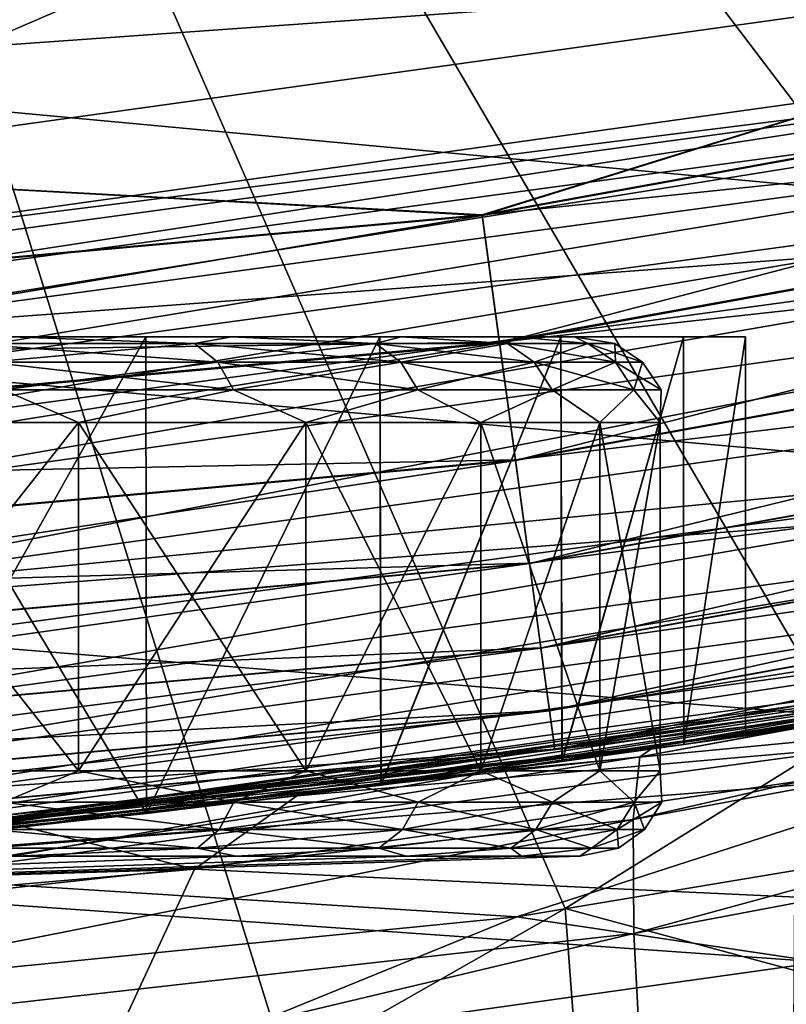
# Model space of a CAD drawing. Header units: metres. Extents: x -22 to 22, y 0 to 204.
# Tile 275 of 497: x 2.394 to 3.288, y 159.081 to 160.23. Entities that reach past the tile are written whole.
import ezdxf

# ---------------------------------------------------------------- set-up
doc = ezdxf.new("R2010")
doc.units = ezdxf.units.M
doc.layers.add('solid_002_SW0002', color=7, linetype='CONTINUOUS')
doc.layers.add('solid_002_SW0002_01', color=7, linetype='CONTINUOUS')

msp = doc.modelspace()

# ---------------------------------------------------------------- linework, layer by layer
at = {"layer": 'solid_002_SW0002'}
for points in [[(2.719617, 81.176041, 275.085602), (1.887785, 182.670227, 261.700287), (0, 182.667419, 261.678955)], [(0, 81.175316, 275.040649), (2.719617, 81.176041, 275.085602), (0, 182.667419, 261.678955)], [(3.987926, 160.329697), (2.003748, 160.053009), (-3.987926, 160.329697)]]:
    msp.add_3dface(points, dxfattribs=at)
at = {"layer": 'solid_002_SW0002_01'}
for points in [[(2.719617, 81.176041, 275.085602), (3.472393, 182.67691, 261.751129), (1.887785, 182.670227, 261.700287)], [(2.719617, 81.176041, 275.085602), (5.436296, 81.178215, 275.220306), (3.472393, 182.67691, 261.751129)], [(3.688267, 159.619247, 198.076065), (3.389744, 162.456879, 196.748383), (1.701262, 162.23436, 196.748383)], [(3.358185, 159.39679, 198.154327), (3.688267, 159.619247, 198.076065), (1.701262, 162.23436, 196.748383)], [(3.030298, 159.193146, 198.226715), (3.358185, 159.39679, 198.154327), (1.701262, 162.23436, 196.748383)], [(2.705376, 159.007919, 198.293289), (3.030298, 159.193146, 198.226715), (1.701262, 162.23436, 196.748383)], [(2.38495, 158.840546, 198.354233), (2.705376, 159.007919, 198.293289), (1.701262, 162.23436, 196.748383)], [(2.01145, 159.952988, 242.790192), (2.875123, 161.283386, 248.79425), (2.897592, 161.308517, 248.900986)], [(4.00574, 160.231186, 242.790192), (2.01145, 159.952988, 242.790192), (2.897592, 161.308517, 248.900986)], [(2.01145, 159.952988, 242.790192), (2.829673, 161.256424, 248.694305), (2.875123, 161.283386, 248.79425)], [(2.01145, 159.952988, 242.790192), (2.763171, 161.229568, 248.606339), (2.829673, 161.256424, 248.694305)], [(2.01145, 159.952988, 242.790192), (2.678646, 161.203384, 248.534836), (2.763171, 161.229568, 248.606339)], [(2.01145, 159.952988, 242.790192), (2.63992, 161.191254, 248.500854), (2.678646, 161.203384, 248.534836)], [(2.01145, 159.952988, 242.790192), (2.611183, 161.179077, 248.458145), (2.63992, 161.191254, 248.500854)], [(2.01145, 159.952988, 242.790192), (2.594307, 161.16684, 248.409561), (2.611183, 161.179077, 248.458145)], [(2.01145, 159.952988, 242.790192), (2.488571, 161.077118, 248.03923), (2.594307, 161.16684, 248.409561)], [(2.01145, 159.952988, 242.790192), (2.327557, 160.986298, 247.683121), (2.488571, 161.077118, 248.03923)], [(3.885818, 160.865707, 241.25), (1.956497, 160.596542, 241.25), (2.003747, 160.053009, 241.25)], [(3.885818, 160.865707, 241.25), (2.003747, 160.053009, 241.25), (3.987925, 160.329697, 241.25)], [(1.903215, 160.166931, 224.163651), (1.883887, 160.480911, 224.111603), (3.791475, 160.301712, 223.884506)], [(2.933688, 160.00264, 241.234818), (4.863228, 160.352814, 241.234818), (3.987925, 160.329697, 241.25)], [(4.896667, 160.206299, 241.189407), (4.863228, 160.352814, 241.234818), (2.933688, 160.00264, 241.234818)], [(4.863434, 160.351898, 0.015372), (2.933812, 160.001724, 0.015372), (3.987926, 160.329697)], [(2.953976, 159.852875, 0.060957), (2.933812, 160.001724, 0.015372), (4.863434, 160.351898, 0.015372)], [(4.896861, 160.205444, 0.060957), (2.953976, 159.852875, 0.060957), (4.863434, 160.351898, 0.015372)], [(2.933688, 160.00264, 241.234818), (3.987925, 160.329697, 241.25), (2.003747, 160.053009, 241.25)], [(2.933812, 160.001724, 0.015372), (2.003748, 160.053009), (3.987926, 160.329697)], [(1.903215, 160.166931, 224.163651), (3.791475, 160.301712, 223.884506), (3.813355, 159.98912, 223.890594)], [(3.8963, 160.189621, 242.725449), (2.01145, 159.952988, 242.790192), (4.00574, 160.231186, 242.790192)], [(2.95386, 159.853729, 241.189407), (4.896667, 160.206299, 241.189407), (2.933688, 160.00264, 241.234818)], [(4.927489, 160.071259, 241.115524), (4.896667, 160.206299, 241.189407), (2.95386, 159.853729, 241.189407)], [(2.972558, 159.715698, 0.134999), (2.953976, 159.852875, 0.060957), (4.896861, 160.205444, 0.060957)], [(4.927663, 160.070496, 0.134999), (2.972558, 159.715698, 0.134999), (4.896861, 160.205444, 0.060957)], [(3.8963, 160.189621, 242.725449), (1.956024, 159.926788, 242.725449), (2.01145, 159.952988, 242.790192)], [(1.959191, 159.891617, 242.66684), (1.956024, 159.926788, 242.725449), (3.8963, 160.189621, 242.725449)], [(3.902607, 160.154861, 242.66684), (1.959191, 159.891617, 242.66684), (3.8963, 160.189621, 242.725449)], [(1.916523, 159.848358, 224.165436), (1.903215, 160.166931, 224.163651), (3.813355, 159.98912, 223.890594)], [(1.963465, 159.844116, 242.617767), (1.959191, 159.891617, 242.66684), (3.902607, 160.154861, 242.66684)], [(3.911121, 160.107941, 242.617767), (1.963465, 159.844116, 242.617767), (3.902607, 160.154861, 242.66684)], [(1.968624, 159.786789, 242.58078), (1.963465, 159.844116, 242.617767), (3.911121, 160.107941, 242.617767)], [(3.921399, 160.051315, 242.58078), (1.968624, 159.786789, 242.58078), (3.911121, 160.107941, 242.617767)], [(2.972453, 159.716476, 241.115524), (4.927489, 160.071259, 241.115524), (2.95386, 159.853729, 241.189407)], [(4.954507, 159.952881, 241.016022), (4.927489, 160.071259, 241.115524), (2.972453, 159.716476, 241.115524)], [(2.98884, 159.59549, 0.234648), (2.972558, 159.715698, 0.134999), (4.927663, 160.070496, 0.134999)], [(4.954655, 159.95224, 0.234648), (2.98884, 159.59549, 0.234648), (4.927663, 160.070496, 0.134999)], [(0.980528, 159.826859, 241.234818), (2.933688, 160.00264, 241.234818), (2.003747, 160.053009, 241.25)], [(2.933812, 160.001724, 0.015372), (0.980569, 159.825928, 0.015372), (2.003748, 160.053009)], [(3.921399, 160.051315, 242.58078), (1.974401, 159.72261, 242.557785), (1.968624, 159.786789, 242.58078)], [(3.921399, 160.051315, 242.58078), (3.932906, 159.9879, 242.557785), (1.974401, 159.72261, 242.557785)], [(2.95386, 159.853729, 241.189407), (2.933688, 160.00264, 241.234818), (0.980528, 159.826859, 241.234818)], [(0.987309, 159.675873, 0.060957), (0.980569, 159.825928, 0.015372), (2.933812, 160.001724, 0.015372)], [(2.953976, 159.852875, 0.060957), (0.987309, 159.675873, 0.060957), (2.933812, 160.001724, 0.015372)], [(1.916523, 159.848358, 224.165436), (3.813355, 159.98912, 223.890594), (3.826957, 159.678864, 223.848312)], [(1.974401, 159.72261, 242.557785), (3.932906, 159.9879, 242.557785), (2.033714, 159.659622, 242.550003)], [(3.932906, 159.9879, 242.557785), (4.044877, 159.939728, 242.550003), (2.033714, 159.659622, 242.550003)], [(2.988751, 159.596161, 241.016022), (4.954507, 159.952881, 241.016022), (2.972453, 159.716476, 241.115524)], [(4.976681, 159.855743, 240.894714), (4.954507, 159.952881, 241.016022), (2.988751, 159.596161, 241.016022)], [(3.002198, 159.496887, 0.356066), (2.98884, 159.59549, 0.234648), (4.954655, 159.95224, 0.234648)], [(4.976798, 159.855225, 0.356066), (3.002198, 159.496887, 0.356066), (4.954655, 159.95224, 0.234648)], [(2.033714, 159.659622, 242.550003), (4.044877, 159.939728, 242.550003), (2.043497, 159.554062, 242.550003)], [(4.044877, 159.939728, 242.550003), (4.064322, 159.83551, 242.550003), (2.043497, 159.554062, 242.550003)], [(0.987269, 159.676743, 241.189407), (2.95386, 159.853729, 241.189407), (0.980528, 159.826859, 241.234818)], [(2.972453, 159.716476, 241.115524), (2.95386, 159.853729, 241.189407), (0.987269, 159.676743, 241.189407)], [(0.993519, 159.537582, 0.134999), (0.987309, 159.675873, 0.060957), (2.953976, 159.852875, 0.060957)], [(2.972558, 159.715698, 0.134999), (0.993519, 159.537582, 0.134999), (2.953976, 159.852875, 0.060957)], [(2.541369, 159.860001, 250.97554), (2.542126, 159.304077, 250.974533), (2.20967, 159.268768, 251.333176)], [(2.541369, 159.860001, 250.97554), (2.20967, 159.268768, 251.333176), (2.21032, 159.860001, 251.332596)], [(2.21032, 159.860001, 246.567398), (2.209794, 159.268784, 246.566925), (2.542252, 159.304077, 246.925629)], [(2.21032, 159.860001, 246.567398), (2.542252, 159.304077, 246.925629), (2.541369, 159.860001, 246.924454)], [(2.384135, 159.860001, 250.8517), (2.541369, 159.860001, 250.97554), (2.21032, 159.860001, 251.332596)], [(2.384135, 159.860001, 247.048309), (2.21032, 159.860001, 246.567398), (2.541369, 159.860001, 246.924454)], [(2.598017, 159.852386, 247.28035), (2.333957, 159.852386, 246.927612), (2.384135, 159.860001, 247.048309)], [(2.333957, 159.852386, 250.972382), (2.598017, 159.852386, 250.619644), (2.384135, 159.860001, 250.8517)], [(2.358497, 159.830688, 246.906357), (2.333957, 159.852386, 246.927612), (2.598017, 159.852386, 247.28035)], [(2.625332, 159.830688, 250.637192), (2.598017, 159.852386, 250.619644), (2.333957, 159.852386, 250.972382)], [(2.358497, 159.830688, 250.993652), (2.625332, 159.830688, 250.637192), (2.333957, 159.852386, 250.972382)], [(2.625332, 159.830688, 247.262802), (2.358497, 159.830688, 246.906357), (2.598017, 159.852386, 247.28035)], [(2.384135, 159.860001, 250.8517), (2.641377, 159.860001, 250.475006), (2.541369, 159.860001, 250.97554)], [(2.641377, 159.860001, 247.425003), (2.384135, 159.860001, 247.048309), (2.541369, 159.860001, 246.924454)], [(2.598017, 159.852386, 247.28035), (2.384135, 159.860001, 247.048309), (2.641377, 159.860001, 247.425003)], [(2.598017, 159.852386, 250.619644), (2.641377, 159.860001, 250.475006), (2.384135, 159.860001, 250.8517)], [(2.541369, 159.860001, 246.924454), (2.542252, 159.304077, 246.925629), (2.814212, 159.860001, 247.324768)], [(2.814212, 159.860001, 250.575241), (2.542126, 159.304077, 250.974533), (2.541369, 159.860001, 250.97554)], [(2.641377, 159.860001, 250.475006), (2.814212, 159.860001, 250.575241), (2.541369, 159.860001, 250.97554)], [(2.641377, 159.860001, 247.425003), (2.541369, 159.860001, 246.924454), (2.814212, 159.860001, 247.324768)], [(2.814212, 159.860001, 250.575241), (2.815536, 159.336853, 250.572922), (2.542126, 159.304077, 250.974533)], [(2.814212, 159.860001, 247.324768), (2.542252, 159.304077, 246.925629), (2.815662, 159.336868, 247.327301)], [(2.809188, 159.852386, 247.667084), (2.598017, 159.852386, 247.28035), (2.641377, 159.860001, 247.425003)], [(2.598017, 159.852386, 250.619644), (2.809188, 159.852386, 250.23291), (2.641377, 159.860001, 250.475006)], [(2.625332, 159.830688, 247.262802), (2.598017, 159.852386, 247.28035), (2.809188, 159.852386, 247.667084)], [(2.838723, 159.830688, 250.246399), (2.809188, 159.852386, 250.23291), (2.598017, 159.852386, 250.619644)], [(2.625332, 159.830688, 250.637192), (2.838723, 159.830688, 250.246399), (2.598017, 159.852386, 250.619644)], [(2.838723, 159.830688, 247.653595), (2.625332, 159.830688, 247.262802), (2.809188, 159.852386, 247.667084)], [(2.641377, 159.860001, 250.475006), (2.838984, 159.860001, 250.063873), (2.814212, 159.860001, 250.575241)], [(2.838984, 159.860001, 247.836121), (2.641377, 159.860001, 247.425003), (2.814212, 159.860001, 247.324768)], [(2.809188, 159.852386, 247.667084), (2.641377, 159.860001, 247.425003), (2.838984, 159.860001, 247.836121)], [(2.809188, 159.852386, 250.23291), (2.838984, 159.860001, 250.063873), (2.641377, 159.860001, 250.475006)], [(2.963172, 159.852386, 248.079941), (2.809188, 159.852386, 247.667084), (2.838984, 159.860001, 247.836121)], [(2.809188, 159.852386, 250.23291), (2.963172, 159.852386, 249.820068), (2.838984, 159.860001, 250.063873)], [(2.838723, 159.830688, 247.653595), (2.809188, 159.852386, 247.667084), (2.963172, 159.852386, 248.079941)], [(2.994327, 159.830688, 249.829208), (2.963172, 159.852386, 249.820068), (2.809188, 159.852386, 250.23291)], [(2.838723, 159.830688, 250.246399), (2.994327, 159.830688, 249.829208), (2.809188, 159.852386, 250.23291)], [(2.814212, 159.860001, 247.324768), (2.815662, 159.336868, 247.327301), (3.025496, 159.860001, 247.763062)], [(3.025496, 159.860001, 250.136932), (2.815536, 159.336853, 250.572922), (2.814212, 159.860001, 250.575241)], [(2.973274, 159.860001, 249.629456), (3.025496, 159.860001, 250.136932), (2.814212, 159.860001, 250.575241)], [(2.838984, 159.860001, 250.063873), (2.973274, 159.860001, 249.629456), (2.814212, 159.860001, 250.575241)], [(2.838984, 159.860001, 247.836121), (2.814212, 159.860001, 247.324768), (3.025496, 159.860001, 247.763062)], [(3.025496, 159.860001, 250.136932), (3.026662, 159.364502, 250.133926), (2.815536, 159.336853, 250.572922)], [(3.025496, 159.860001, 247.763062), (2.815662, 159.336868, 247.327301), (3.026781, 159.364517, 247.766373)], [(2.994327, 159.830688, 248.070786), (2.838723, 159.830688, 247.653595), (2.963172, 159.852386, 248.079941)], [(2.973274, 159.860001, 248.270554), (2.838984, 159.860001, 247.836121), (3.025496, 159.860001, 247.763062)], [(2.963172, 159.852386, 248.079941), (2.838984, 159.860001, 247.836121), (2.973274, 159.860001, 248.270554)], [(2.963172, 159.852386, 249.820068), (2.973274, 159.860001, 249.629456), (2.838984, 159.860001, 250.063873)], [(3.056834, 159.852386, 248.510498), (2.963172, 159.852386, 248.079941), (2.973274, 159.860001, 248.270554)], [(2.963172, 159.852386, 249.820068), (3.056834, 159.852386, 249.389511), (2.973274, 159.860001, 249.629456)], [(2.994327, 159.830688, 248.070786), (2.963172, 159.852386, 248.079941), (3.056834, 159.852386, 248.510498)], [(3.088974, 159.830688, 249.394135), (3.056834, 159.852386, 249.389511), (2.963172, 159.852386, 249.820068)], [(2.994327, 159.830688, 249.829208), (3.088974, 159.830688, 249.394135), (2.963172, 159.852386, 249.820068)], [(2.973274, 159.860001, 249.629456), (3.04131, 159.860001, 249.177109), (3.025496, 159.860001, 250.136932)], [(3.04131, 159.860001, 248.722885), (2.973274, 159.860001, 248.270554), (3.025496, 159.860001, 247.763062)], [(3.056834, 159.852386, 248.510498), (2.973274, 159.860001, 248.270554), (3.04131, 159.860001, 248.722885)], [(3.056834, 159.852386, 249.389511), (3.04131, 159.860001, 249.177109), (2.973274, 159.860001, 249.629456)], [(3.002127, 159.497406, 240.894714), (4.976681, 159.855743, 240.894714), (2.988751, 159.596161, 241.016022)], [(3.088974, 159.830688, 248.505875), (2.994327, 159.830688, 248.070786), (3.056834, 159.852386, 248.510498)], [(4.993157, 159.783554, 240.756287), (4.976681, 159.855743, 240.894714), (3.002127, 159.497406, 240.894714)], [(3.012115, 159.423676, 0.494579), (3.002198, 159.496887, 0.356066), (4.976798, 159.855225, 0.356066)], [(4.993237, 159.783203, 0.494579), (3.012115, 159.423676, 0.494579), (4.976798, 159.855225, 0.356066)], [(3.025496, 159.860001, 247.763062), (3.026781, 159.364517, 247.766373), (3.168353, 159.860001, 248.227203)], [(3.168353, 159.860001, 249.672791), (3.026662, 159.364502, 250.133926), (3.025496, 159.860001, 250.136932)], [(3.168353, 159.860001, 248.227203), (3.168353, 159.860001, 249.672791), (3.025496, 159.860001, 250.136932)], [(3.04131, 159.860001, 249.177109), (3.168353, 159.860001, 248.227203), (3.025496, 159.860001, 250.136932)], [(3.04131, 159.860001, 248.722885), (3.025496, 159.860001, 247.763062), (3.168353, 159.860001, 248.227203)], [(3.168353, 159.860001, 249.672791), (3.168904, 159.384277, 249.670471), (3.026662, 159.364502, 250.133926)], [(3.168353, 159.860001, 248.227203), (3.026781, 159.364517, 247.766373), (3.168993, 159.384277, 248.229935)], [(3.04131, 159.860001, 249.177109), (3.04131, 159.860001, 248.722885), (3.168353, 159.860001, 248.227203)], [(3.088268, 159.852386, 248.949997), (3.04131, 159.860001, 248.722885), (3.04131, 159.860001, 249.177109)], [(3.088268, 159.852386, 248.949997), (3.056834, 159.852386, 248.510498), (3.04131, 159.860001, 248.722885)], [(3.056834, 159.852386, 249.389511), (3.088268, 159.852386, 248.949997), (3.04131, 159.860001, 249.177109)], [(3.088974, 159.830688, 248.505875), (3.056834, 159.852386, 248.510498), (3.088268, 159.852386, 248.949997)], [(3.120739, 159.830688, 248.949997), (3.088268, 159.852386, 248.949997), (3.056834, 159.852386, 249.389511)], [(3.088974, 159.830688, 249.394135), (3.120739, 159.830688, 248.949997), (3.056834, 159.852386, 249.389511)], [(3.120739, 159.830688, 248.949997), (3.088974, 159.830688, 248.505875), (3.088268, 159.852386, 248.949997)], [(3.168353, 159.860001, 248.227203), (3.168993, 159.384277, 248.229935), (3.240762, 159.860001, 248.706436)], [(3.240762, 159.860001, 249.193573), (3.168904, 159.384277, 249.670471), (3.168353, 159.860001, 249.672791)], [(3.240762, 159.860001, 248.706436), (3.240762, 159.860001, 249.193573), (3.168353, 159.860001, 249.672791)], [(3.168353, 159.860001, 248.227203), (3.240762, 159.860001, 248.706436), (3.168353, 159.860001, 249.672791)], [(3.240762, 159.860001, 249.193573), (3.240849, 159.394623, 249.192749), (3.168904, 159.384277, 249.670471)], [(3.240762, 159.860001, 248.706436), (3.168993, 159.384277, 248.229935), (3.240887, 159.394638, 248.707733)], [(3.240762, 159.860001, 248.706436), (3.240887, 159.394638, 248.707733), (3.240849, 159.394623, 249.192749)], [(3.240762, 159.860001, 248.706436), (3.240849, 159.394623, 249.192749), (3.240762, 159.860001, 249.193573)], [(1.923471, 159.533295, 224.116913), (1.916523, 159.848358, 224.165436), (3.826957, 159.678864, 223.848312)], [(3.977827, 159.740372, 242.560226), (2.043497, 159.554062, 242.550003), (4.064322, 159.83551, 242.550003)], [(2.374881, 159.798203, 246.892151), (2.358497, 159.830688, 246.906357), (2.625332, 159.830688, 247.262802)], [(2.64357, 159.798203, 250.648926), (2.625332, 159.830688, 250.637192), (2.358497, 159.830688, 250.993652)], [(2.374881, 159.798203, 251.007843), (2.64357, 159.798203, 250.648926), (2.358497, 159.830688, 250.993652)], [(2.64357, 159.798203, 247.251083), (2.374881, 159.798203, 246.892151), (2.625332, 159.830688, 247.262802)], [(2.64357, 159.798203, 247.251083), (2.625332, 159.830688, 247.262802), (2.838723, 159.830688, 247.653595)], [(2.858444, 159.798203, 250.255402), (2.838723, 159.830688, 250.246399), (2.625332, 159.830688, 250.637192)], [(2.64357, 159.798203, 250.648926), (2.858444, 159.798203, 250.255402), (2.625332, 159.830688, 250.637192)], [(2.858444, 159.798203, 247.644592), (2.64357, 159.798203, 247.251083), (2.838723, 159.830688, 247.653595)], [(2.858444, 159.798203, 247.644592), (2.838723, 159.830688, 247.653595), (2.994327, 159.830688, 248.070786)], [(3.015128, 159.798203, 249.835327), (2.994327, 159.830688, 249.829208), (2.838723, 159.830688, 250.246399)], [(2.858444, 159.798203, 250.255402), (3.015128, 159.798203, 249.835327), (2.838723, 159.830688, 250.246399)], [(3.015128, 159.798203, 248.064682), (2.858444, 159.798203, 247.644592), (2.994327, 159.830688, 248.070786)], [(3.015128, 159.798203, 248.064682), (2.994327, 159.830688, 248.070786), (3.088974, 159.830688, 248.505875)], [(3.110433, 159.798203, 249.397217), (3.088974, 159.830688, 249.394135), (2.994327, 159.830688, 249.829208)], [(3.015128, 159.798203, 249.835327), (3.110433, 159.798203, 249.397217), (2.994327, 159.830688, 249.829208)], [(3.110433, 159.798203, 248.502792), (3.015128, 159.798203, 248.064682), (3.088974, 159.830688, 248.505875)], [(3.110433, 159.798203, 248.502792), (3.088974, 159.830688, 248.505875), (3.120739, 159.830688, 248.949997)], [(3.142418, 159.798203, 248.949997), (3.120739, 159.830688, 248.949997), (3.088974, 159.830688, 249.394135)], [(3.110433, 159.798203, 249.397217), (3.142418, 159.798203, 248.949997), (3.088974, 159.830688, 249.394135)], [(3.142418, 159.798203, 248.949997), (3.110433, 159.798203, 248.502792), (3.120739, 159.830688, 248.949997)], [(2.374881, 159.798203, 251.007843), (2.142544, 159.759995, 251.259109), (2.462769, 159.759995, 250.913986)], [(2.374881, 159.798203, 246.892151), (2.462769, 159.759995, 246.986008), (2.142544, 159.759995, 246.640884)], [(2.374881, 159.798203, 251.007843), (2.462769, 159.759995, 250.913986), (2.64357, 159.798203, 250.648926)], [(2.64357, 159.798203, 247.251083), (2.462769, 159.759995, 246.986008), (2.374881, 159.798203, 246.892151)], [(2.64357, 159.798203, 250.648926), (2.462769, 159.759995, 250.913986), (2.72798, 159.759995, 250.524994)], [(2.64357, 159.798203, 247.251083), (2.72798, 159.759995, 247.375), (2.462769, 159.759995, 246.986008)], [(2.64357, 159.798203, 250.648926), (2.72798, 159.759995, 250.524994), (2.858444, 159.798203, 250.255402)], [(2.858444, 159.798203, 247.644592), (2.72798, 159.759995, 247.375), (2.64357, 159.798203, 247.251083)], [(2.858444, 159.798203, 250.255402), (2.72798, 159.759995, 250.524994), (2.932252, 159.759995, 250.10083)], [(2.858444, 159.798203, 247.644592), (2.932252, 159.759995, 247.799179), (2.72798, 159.759995, 247.375)], [(2.858444, 159.798203, 250.255402), (2.932252, 159.759995, 250.10083), (3.015128, 159.798203, 249.835327)], [(3.015128, 159.798203, 248.064682), (2.932252, 159.759995, 247.799179), (2.858444, 159.798203, 247.644592)], [(3.015128, 159.798203, 249.835327), (2.932252, 159.759995, 250.10083), (3.071023, 159.759995, 249.65094)], [(3.015128, 159.798203, 248.064682), (3.071023, 159.759995, 248.249054), (2.932252, 159.759995, 247.799179)], [(3.015128, 159.798203, 249.835327), (3.071023, 159.759995, 249.65094), (3.110433, 159.798203, 249.397217)], [(3.110433, 159.798203, 248.502792), (3.071023, 159.759995, 248.249054), (3.015128, 159.798203, 248.064682)], [(3.110433, 159.798203, 249.397217), (3.071023, 159.759995, 249.65094), (3.141192, 159.759995, 249.185394)], [(3.110433, 159.798203, 248.502792), (3.141192, 159.759995, 248.7146), (3.071023, 159.759995, 248.249054)], [(3.110433, 159.798203, 249.397217), (3.141192, 159.759995, 249.185394), (3.142418, 159.798203, 248.949997)], [(3.142418, 159.798203, 248.949997), (3.141192, 159.759995, 248.7146), (3.110433, 159.798203, 248.502792)], [(3.142418, 159.798203, 248.949997), (3.141192, 159.759995, 249.185394), (3.141192, 159.759995, 248.7146)], [(3.012066, 159.424042, 240.756287), (4.993157, 159.783554, 240.756287), (3.002127, 159.497406, 240.894714)], [(5.003301, 159.739105, 240.606079), (4.993157, 159.783554, 240.756287), (3.012066, 159.424042, 240.756287)], [(3.01821, 159.378677, 0.644852), (3.012115, 159.423676, 0.494579), (4.993237, 159.783203, 0.494579)], [(5.003341, 159.738922, 0.644852), (3.01821, 159.378677, 0.644852), (4.993237, 159.783203, 0.494579)], [(2.462769, 159.353928, 250.913986), (2.462769, 159.759995, 250.913986), (2.142544, 159.759995, 251.259109)], [(2.142544, 159.353928, 251.259109), (2.462769, 159.353928, 250.913986), (2.142544, 159.759995, 251.259109)], [(2.142544, 159.353928, 246.640884), (2.142544, 159.759995, 246.640884), (2.462769, 159.759995, 246.986008)], [(2.462769, 159.353928, 246.986008), (2.142544, 159.353928, 246.640884), (2.462769, 159.759995, 246.986008)], [(2.72798, 159.353928, 250.524994), (2.72798, 159.759995, 250.524994), (2.462769, 159.759995, 250.913986)], [(2.462769, 159.353928, 250.913986), (2.72798, 159.353928, 250.524994), (2.462769, 159.759995, 250.913986)], [(2.462769, 159.353928, 246.986008), (2.462769, 159.759995, 246.986008), (2.72798, 159.759995, 247.375)], [(2.72798, 159.353928, 247.375), (2.462769, 159.353928, 246.986008), (2.72798, 159.759995, 247.375)], [(2.932252, 159.353928, 250.10083), (2.932252, 159.759995, 250.10083), (2.72798, 159.759995, 250.524994)], [(2.72798, 159.353928, 250.524994), (2.932252, 159.353928, 250.10083), (2.72798, 159.759995, 250.524994)], [(2.72798, 159.353928, 247.375), (2.72798, 159.759995, 247.375), (2.932252, 159.759995, 247.799179)], [(2.932252, 159.353928, 247.799179), (2.72798, 159.353928, 247.375), (2.932252, 159.759995, 247.799179)], [(3.071023, 159.353928, 249.65094), (3.071023, 159.759995, 249.65094), (2.932252, 159.759995, 250.10083)], [(2.932252, 159.353928, 250.10083), (3.071023, 159.353928, 249.65094), (2.932252, 159.759995, 250.10083)], [(2.932252, 159.353928, 247.799179), (2.932252, 159.759995, 247.799179), (3.071023, 159.759995, 248.249054)], [(3.071023, 159.353928, 248.249054), (2.932252, 159.353928, 247.799179), (3.071023, 159.759995, 248.249054)], [(3.141192, 159.353928, 249.185394), (3.141192, 159.759995, 249.185394), (3.071023, 159.759995, 249.65094)], [(3.071023, 159.353928, 249.65094), (3.141192, 159.353928, 249.185394), (3.071023, 159.759995, 249.65094)], [(3.071023, 159.353928, 248.249054), (3.071023, 159.759995, 248.249054), (3.141192, 159.759995, 248.7146)], [(3.141192, 159.353928, 248.7146), (3.071023, 159.353928, 248.249054), (3.141192, 159.759995, 248.7146)], [(3.141192, 159.353928, 248.7146), (3.141192, 159.759995, 248.7146), (3.141192, 159.759995, 249.185394)], [(3.141192, 159.353928, 249.185394), (3.141192, 159.353928, 248.7146), (3.141192, 159.759995, 249.185394)], [(1.996953, 159.472031, 242.560226), (2.043497, 159.554062, 242.550003), (3.977827, 159.740372, 242.560226)], [(1.996953, 159.472031, 242.560226), (3.977827, 159.740372, 242.560226), (2.003445, 159.399902, 242.590225)], [(3.977827, 159.740372, 242.560226), (3.990759, 159.669113, 242.590225), (2.003445, 159.399902, 242.590225)], [(3.018185, 159.37886, 240.606079), (5.003301, 159.739105, 240.606079), (3.012066, 159.424042, 240.756287)], [(3.018185, 159.37886, 240.606079), (4.134364, 159.543106, 240.449997), (5.003301, 159.739105, 240.606079)], [(5.003341, 159.738922, 0.644852), (4.134364, 159.543106, 0.8), (3.01821, 159.378677, 0.644852)], [(0.993484, 159.538361, 241.115524), (2.972453, 159.716476, 241.115524), (0.987269, 159.676743, 241.189407)], [(2.988751, 159.596161, 241.016022), (2.972453, 159.716476, 241.115524), (0.993484, 159.538361, 241.115524)], [(0.998961, 159.416397, 0.234648), (0.993519, 159.537582, 0.134999), (2.972558, 159.715698, 0.134999)], [(2.98884, 159.59549, 0.234648), (0.998961, 159.416397, 0.234648), (2.972558, 159.715698, 0.134999)], [(1.923471, 159.533295, 224.116913), (3.826957, 159.678864, 223.848312), (3.831947, 159.378555, 223.758713)], [(2.003445, 159.399902, 242.590225), (3.990759, 159.669113, 242.590225), (2.009018, 159.337982, 242.637985)], [(3.990759, 159.669113, 242.590225), (4.001861, 159.607925, 242.637985), (2.009018, 159.337982, 242.637985)], [(3.117639, 159.370239, 255.105774), (4.685891, 159.658173, 254.619156), (4.65884, 159.651062, 255.127151)], [(3.117639, 159.370239, 255.105774), (3.135147, 159.382034, 254.600433), (4.685891, 159.658173, 254.619156)], [(3.135147, 159.382034, 254.600433), (3.60717, 159.454086, 254.605286), (4.685891, 159.658173, 254.619156)], [(3.109533, 159.29715, 255.605209), (4.65884, 159.651062, 255.127151), (4.645967, 159.582748, 255.630035)], [(3.109533, 159.29715, 255.605209), (3.117639, 159.370239, 255.105774), (4.65884, 159.651062, 255.127151)], [(2.009018, 159.337982, 242.637985), (4.001861, 159.607925, 242.637985), (2.013292, 159.290497, 242.700211)], [(4.001861, 159.607925, 242.637985), (4.010375, 159.56102, 242.700211), (2.013292, 159.290497, 242.700211)], [(0.998931, 159.417068, 241.016022), (2.988751, 159.596161, 241.016022), (0.993484, 159.538361, 241.115524)], [(3.002127, 159.497406, 240.894714), (2.988751, 159.596161, 241.016022), (0.998931, 159.417068, 241.016022)], [(1.003425, 159.317001, 0.356066), (0.998961, 159.416397, 0.234648), (2.98884, 159.59549, 0.234648)], [(3.002198, 159.496887, 0.356066), (1.003425, 159.317001, 0.356066), (2.98884, 159.59549, 0.234648)], [(3.110494, 159.163879, 256.092102), (3.109533, 159.29715, 255.605209), (4.645967, 159.582748, 255.630035)], [(3.110494, 159.163879, 256.092102), (4.645967, 159.582748, 255.630035), (4.646832, 159.454254, 256.121185)], [(2.013292, 159.290497, 242.700211), (4.010375, 159.56102, 242.700211), (2.015975, 159.260681, 242.772659)], [(4.010375, 159.56102, 242.700211), (4.015719, 159.531555, 242.772659), (2.015975, 159.260681, 242.772659)], [(3.904092, 159.501297, 232.492935), (4.134364, 159.543106, 240.449997), (2.076038, 159.255981, 240.449997)], [(3.018185, 159.37886, 240.606079), (2.076038, 159.255981, 240.449997), (4.134364, 159.543106, 240.449997)], [(2.399243, 159.288284, 186.821609), (2.076038, 159.255981, 0.8), (4.134364, 159.543106, 0.8)], [(3.01821, 159.378677, 0.644852), (4.134364, 159.543106, 0.8), (2.076038, 159.255981, 0.8)], [(2.076038, 159.255981, 242.850006), (4.134364, 159.543106, 242.850006), (2.209794, 159.268784, 246.566925)], [(4.015719, 159.531555, 242.772659), (4.134364, 159.543106, 242.850006), (2.076038, 159.255981, 242.850006)], [(4.134364, 159.543106, 242.850006), (2.542252, 159.304077, 246.925629), (2.209794, 159.268784, 246.566925)], [(2.717441, 159.324707, 186.866867), (2.399243, 159.288284, 186.821609), (4.134364, 159.543106, 0.8)], [(4.134364, 159.543106, 242.850006), (2.815662, 159.336868, 247.327301), (2.542252, 159.304077, 246.925629)], [(3.610409, 159.451553, 187.024124), (2.717441, 159.324707, 186.866867), (4.134364, 159.543106, 0.8)], [(4.134364, 159.543106, 242.850006), (3.026781, 159.364517, 247.766373), (2.815662, 159.336868, 247.327301)], [(4.134364, 159.543106, 242.850006), (3.168993, 159.384277, 248.229935), (3.026781, 159.364517, 247.766373)], [(4.134364, 159.543106, 242.850006), (3.240887, 159.394638, 248.707733), (3.168993, 159.384277, 248.229935)], [(4.134364, 159.543106, 242.850006), (3.240849, 159.394623, 249.192749), (3.240887, 159.394638, 248.707733)], [(4.134364, 159.543106, 242.850006), (3.561832, 159.44371, 254.479507), (3.240849, 159.394623, 249.192749)], [(1.923884, 159.229752, 224.019302), (1.923471, 159.533295, 224.116913), (3.831947, 159.378555, 223.758713)], [(2.015975, 159.260681, 242.772659), (4.015719, 159.531555, 242.772659), (2.076038, 159.255981, 242.850006)], [(1.003402, 159.31752, 240.894714), (3.002127, 159.497406, 240.894714), (0.998931, 159.417068, 241.016022)], [(3.012066, 159.424042, 240.756287), (3.002127, 159.497406, 240.894714), (1.003402, 159.31752, 240.894714)], [(1.00674, 159.243195, 0.494579), (1.003425, 159.317001, 0.356066), (3.002198, 159.496887, 0.356066)], [(3.012115, 159.423676, 0.494579), (1.00674, 159.243195, 0.494579), (3.002198, 159.496887, 0.356066)], [(2.934407, 159.352173, 232.525696), (3.904092, 159.501297, 232.492935), (2.076038, 159.255981, 240.449997)], [(3.733508, 159.428802, 231.679245), (3.904092, 159.501297, 232.492935), (2.934407, 159.352173, 232.525696)], [(3.877911, 159.425415, 188.550125), (2.717441, 159.324707, 186.866867), (3.610409, 159.451553, 187.024124)], [(3.120509, 158.972412, 256.559113), (3.110494, 159.163879, 256.092102), (4.646832, 159.454254, 256.121185)], [(3.120509, 158.972412, 256.559113), (4.646832, 159.454254, 256.121185), (4.661423, 159.267517, 256.593018)], [(3.135147, 159.382034, 254.600433), (3.561832, 159.44371, 254.479507), (3.60717, 159.454086, 254.605286)], [(3.561832, 159.44371, 254.479507), (1.786432, 159.231033, 254.498169), (3.168904, 159.384277, 249.670471)], [(1.812552, 159.234741, 254.5905), (1.786432, 159.231033, 254.498169), (3.561832, 159.44371, 254.479507)], [(1.812552, 159.234741, 254.5905), (3.561832, 159.44371, 254.479507), (3.135147, 159.382034, 254.600433)], [(3.561832, 159.44371, 254.479507), (3.168904, 159.384277, 249.670471), (3.240849, 159.394623, 249.192749)], [(3.733508, 159.428802, 231.679245), (2.934407, 159.352173, 232.525696), (2.246227, 159.229416, 231.718231)], [(3.733508, 159.428802, 231.679245), (2.246227, 159.229416, 231.718231), (2.973893, 159.183258, 230.87645)], [(3.877911, 159.425415, 188.550125), (2.598234, 159.239029, 188.316101), (2.717441, 159.324707, 186.866867)], [(3.877911, 159.425415, 188.550125), (3.726469, 159.186646, 189.966812), (2.598234, 159.239029, 188.316101)], [(4.446063, 159.428909, 230.834595), (2.973893, 159.183258, 230.87645), (3.70297, 159.074356, 230.053955)], [(3.733508, 159.428802, 231.679245), (2.973893, 159.183258, 230.87645), (4.446063, 159.428909, 230.834595)], [(1.006724, 159.243546, 240.756287), (3.012066, 159.424042, 240.756287), (1.003402, 159.31752, 240.894714)], [(3.018185, 159.37886, 240.606079), (3.012066, 159.424042, 240.756287), (1.006724, 159.243546, 240.756287)], [(1.008777, 159.19783, 0.644852), (1.00674, 159.243195, 0.494579), (3.012115, 159.423676, 0.494579)], [(3.01821, 159.378677, 0.644852), (1.008777, 159.19783, 0.644852), (3.012115, 159.423676, 0.494579)], [(3.514065, 159.062286, 198.34996), (3.358185, 159.39679, 198.154327), (3.030298, 159.193146, 198.226715)], [(1.557867, 159.201447, 255.092636), (3.135147, 159.382034, 254.600433), (3.117639, 159.370239, 255.105774)], [(1.557867, 159.201447, 255.092636), (1.566473, 159.21611, 254.589218), (3.135147, 159.382034, 254.600433)], [(1.566473, 159.21611, 254.589218), (1.812552, 159.234741, 254.5905), (3.135147, 159.382034, 254.600433)], [(1.786432, 159.231033, 254.498169), (3.026662, 159.364502, 250.133926), (3.168904, 159.384277, 249.670471)], [(1.008769, 159.198013, 240.606079), (3.018185, 159.37886, 240.606079), (1.006724, 159.243546, 240.756287)], [(1.008769, 159.198013, 240.606079), (2.076038, 159.255981, 240.449997), (3.018185, 159.37886, 240.606079)], [(3.01821, 159.378677, 0.644852), (2.076038, 159.255981, 0.8), (1.008777, 159.19783, 0.644852)], [(1.553973, 159.125443, 255.589966), (3.117639, 159.370239, 255.105774), (3.109533, 159.29715, 255.605209)], [(1.553973, 159.125443, 255.589966), (1.557867, 159.201447, 255.092636), (3.117639, 159.370239, 255.105774)], [(1.923884, 159.229752, 224.019302), (3.831947, 159.378555, 223.758713), (3.828204, 159.095596, 223.624008)], [(1.786432, 159.231033, 254.498169), (2.815536, 159.336853, 250.572922), (3.026662, 159.364502, 250.133926)], [(1.959361, 159.245468, 232.549088), (2.934407, 159.352173, 232.525696), (2.076038, 159.255981, 240.449997)], [(2.246227, 159.229416, 231.718231), (2.934407, 159.352173, 232.525696), (1.959361, 159.245468, 232.549088)], [(2.375295, 159.317093, 246.8918), (2.142544, 159.353928, 246.640884), (2.462769, 159.353928, 246.986008)], [(2.375295, 159.317093, 251.008209), (2.462769, 159.353928, 250.913986), (2.142544, 159.353928, 251.259109)], [(2.644031, 159.317093, 247.250778), (2.375295, 159.317093, 246.8918), (2.462769, 159.353928, 246.986008)], [(2.375295, 159.317093, 251.008209), (2.644031, 159.317093, 250.649216), (2.462769, 159.353928, 250.913986)], [(2.644031, 159.317093, 247.250778), (2.462769, 159.353928, 246.986008), (2.72798, 159.353928, 247.375)], [(2.644031, 159.317093, 250.649216), (2.72798, 159.353928, 250.524994), (2.462769, 159.353928, 250.913986)], [(2.858943, 159.317093, 247.644363), (2.644031, 159.317093, 247.250778), (2.72798, 159.353928, 247.375)], [(2.644031, 159.317093, 250.649216), (2.858943, 159.317093, 250.25563), (2.72798, 159.353928, 250.524994)], [(2.858943, 159.317093, 247.644363), (2.72798, 159.353928, 247.375), (2.932252, 159.353928, 247.799179)], [(2.858943, 159.317093, 250.25563), (2.932252, 159.353928, 250.10083), (2.72798, 159.353928, 250.524994)], [(3.015654, 159.317093, 248.064529), (2.858943, 159.317093, 247.644363), (2.932252, 159.353928, 247.799179)], [(2.858943, 159.317093, 250.25563), (3.015654, 159.317093, 249.83548), (2.932252, 159.353928, 250.10083)], [(3.015654, 159.317093, 248.064529), (2.932252, 159.353928, 247.799179), (3.071023, 159.353928, 248.249054)], [(3.015654, 159.317093, 249.83548), (3.071023, 159.353928, 249.65094), (2.932252, 159.353928, 250.10083)], [(3.110975, 159.317093, 248.502716), (3.015654, 159.317093, 248.064529), (3.071023, 159.353928, 248.249054)], [(3.015654, 159.317093, 249.83548), (3.110975, 159.317093, 249.397293), (3.071023, 159.353928, 249.65094)], [(3.110975, 159.317093, 248.502716), (3.071023, 159.353928, 248.249054), (3.141192, 159.353928, 248.7146)], [(3.110975, 159.317093, 249.397293), (3.141192, 159.353928, 249.185394), (3.071023, 159.353928, 249.65094)], [(3.142966, 159.317093, 248.949997), (3.110975, 159.317093, 248.502716), (3.141192, 159.353928, 248.7146)], [(3.110975, 159.317093, 249.397293), (3.142966, 159.317093, 248.949997), (3.141192, 159.353928, 249.185394)], [(3.142966, 159.317093, 248.949997), (3.141192, 159.353928, 248.7146), (3.141192, 159.353928, 249.185394)], [(1.786432, 159.231033, 254.498169), (2.542126, 159.304077, 250.974533), (2.815536, 159.336853, 250.572922)], [(2.598234, 159.239029, 188.316101), (2.399243, 159.288284, 186.821609), (2.717441, 159.324707, 186.866867)], [(2.360076, 159.2854, 246.904984), (2.375295, 159.317093, 246.8918), (2.644031, 159.317093, 247.250778)], [(2.62709, 159.2854, 247.261673), (2.360076, 159.2854, 246.904984), (2.644031, 159.317093, 247.250778)], [(2.360076, 159.2854, 250.99501), (2.62709, 159.2854, 250.638321), (2.375295, 159.317093, 251.008209)], [(2.62709, 159.2854, 250.638321), (2.644031, 159.317093, 250.649216), (2.375295, 159.317093, 251.008209)], [(2.62709, 159.2854, 247.261673), (2.644031, 159.317093, 247.250778), (2.858943, 159.317093, 247.644363)], [(2.840624, 159.2854, 247.652725), (2.62709, 159.2854, 247.261673), (2.858943, 159.317093, 247.644363)], [(2.62709, 159.2854, 250.638321), (2.840624, 159.2854, 250.247269), (2.644031, 159.317093, 250.649216)], [(2.840624, 159.2854, 250.247269), (2.858943, 159.317093, 250.25563), (2.644031, 159.317093, 250.649216)], [(2.840624, 159.2854, 247.652725), (2.858943, 159.317093, 247.644363), (3.015654, 159.317093, 248.064529)], [(2.996332, 159.2854, 248.07019), (2.840624, 159.2854, 247.652725), (3.015654, 159.317093, 248.064529)], [(2.840624, 159.2854, 250.247269), (2.996332, 159.2854, 249.829803), (2.858943, 159.317093, 250.25563)], [(2.996332, 159.2854, 249.829803), (3.015654, 159.317093, 249.83548), (2.858943, 159.317093, 250.25563)], [(2.996332, 159.2854, 248.07019), (3.015654, 159.317093, 248.064529), (3.110975, 159.317093, 248.502716)], [(3.091042, 159.2854, 248.505569), (2.996332, 159.2854, 248.07019), (3.110975, 159.317093, 248.502716)], [(2.996332, 159.2854, 249.829803), (3.091042, 159.2854, 249.394424), (3.015654, 159.317093, 249.83548)], [(3.091042, 159.2854, 249.394424), (3.110975, 159.317093, 249.397293), (3.015654, 159.317093, 249.83548)], [(3.091042, 159.2854, 248.505569), (3.110975, 159.317093, 248.502716), (3.142966, 159.317093, 248.949997)], [(3.122828, 159.2854, 248.949997), (3.091042, 159.2854, 248.505569), (3.142966, 159.317093, 248.949997)], [(3.091042, 159.2854, 249.394424), (3.122828, 159.2854, 248.949997), (3.110975, 159.317093, 249.397293)], [(3.122828, 159.2854, 248.949997), (3.142966, 159.317093, 248.949997), (3.110975, 159.317093, 249.397293)], [(1.786432, 159.231033, 254.498169), (2.20967, 159.268768, 251.333176), (2.542126, 159.304077, 250.974533)], [(2.399243, 159.288284, 186.821609), (1.36464, 159.201416, 186.712463), (2.076038, 159.255981, 0.8)], [(2.598234, 159.239029, 188.316101), (1.36464, 159.201416, 186.712463), (2.399243, 159.288284, 186.821609)], [(1.554572, 158.989243, 256.07431), (1.553973, 159.125443, 255.589966), (3.109533, 159.29715, 255.605209)], [(1.554572, 158.989243, 256.07431), (3.109533, 159.29715, 255.605209), (3.110494, 159.163879, 256.092102)], [(2.337098, 159.263382, 246.924896), (2.360076, 159.2854, 246.904984), (2.62709, 159.2854, 247.261673)], [(2.601513, 159.263382, 247.278107), (2.337098, 159.263382, 246.924896), (2.62709, 159.2854, 247.261673)], [(2.337098, 159.263382, 250.975113), (2.601513, 159.263382, 250.621887), (2.360076, 159.2854, 250.99501)], [(2.601513, 159.263382, 250.621887), (2.62709, 159.2854, 250.638321), (2.360076, 159.2854, 250.99501)], [(2.601513, 159.263382, 247.278107), (2.62709, 159.2854, 247.261673), (2.840624, 159.2854, 247.652725)], [(2.812968, 159.263382, 247.665359), (2.601513, 159.263382, 247.278107), (2.840624, 159.2854, 247.652725)], [(2.601513, 159.263382, 250.621887), (2.812968, 159.263382, 250.234634), (2.62709, 159.2854, 250.638321)], [(2.812968, 159.263382, 250.234634), (2.840624, 159.2854, 250.247269), (2.62709, 159.2854, 250.638321)], [(2.812968, 159.263382, 247.665359), (2.840624, 159.2854, 247.652725), (2.996332, 159.2854, 248.07019)], [(2.96716, 159.263382, 248.078766), (2.812968, 159.263382, 247.665359), (2.996332, 159.2854, 248.07019)], [(2.812968, 159.263382, 250.234634), (2.96716, 159.263382, 249.821243), (2.840624, 159.2854, 250.247269)], [(2.96716, 159.263382, 249.821243), (2.996332, 159.2854, 249.829803), (2.840624, 159.2854, 250.247269)], [(2.96716, 159.263382, 248.078766), (2.996332, 159.2854, 248.07019), (3.091042, 159.2854, 248.505569)], [(3.060948, 159.263382, 248.509903), (2.96716, 159.263382, 248.078766), (3.091042, 159.2854, 248.505569)], [(2.96716, 159.263382, 249.821243), (3.060948, 159.263382, 249.390091), (2.996332, 159.2854, 249.829803)], [(3.060948, 159.263382, 249.390091), (3.091042, 159.2854, 249.394424), (2.996332, 159.2854, 249.829803)], [(3.060948, 159.263382, 248.509903), (3.091042, 159.2854, 248.505569), (3.122828, 159.2854, 248.949997)], [(3.092424, 159.263382, 248.949997), (3.060948, 159.263382, 248.509903), (3.122828, 159.2854, 248.949997)], [(3.060948, 159.263382, 249.390091), (3.092424, 159.263382, 248.949997), (3.091042, 159.2854, 249.394424)], [(3.092424, 159.263382, 248.949997), (3.122828, 159.2854, 248.949997), (3.091042, 159.2854, 249.394424)], [(3.139424, 158.725677, 256.999115), (3.120509, 158.972412, 256.559113), (4.661423, 159.267517, 256.593018)], [(3.139424, 158.725677, 256.999115), (4.661423, 159.267517, 256.593018), (4.689517, 159.025406, 257.038361)], [(2.646707, 159.25412, 250.478073), (2.389397, 159.25412, 250.855484), (0, 159.160004, 248.949997)], [(2.844893, 159.25412, 250.066544), (2.646707, 159.25412, 250.478073), (0, 159.160004, 248.949997)], [(2.97953, 159.25412, 249.630051), (2.844893, 159.25412, 250.066544), (0, 159.160004, 248.949997)], [(3.047608, 159.25412, 249.178391), (2.97953, 159.25412, 249.630051), (0, 159.160004, 248.949997)], [(3.047608, 159.25412, 248.721619), (3.047608, 159.25412, 249.178391), (0, 159.160004, 248.949997)], [(2.97953, 159.25412, 248.269943), (3.047608, 159.25412, 248.721619), (0, 159.160004, 248.949997)], [(2.844893, 159.25412, 247.833466), (2.97953, 159.25412, 248.269943), (0, 159.160004, 248.949997)], [(2.646707, 159.25412, 247.421921), (2.844893, 159.25412, 247.833466), (0, 159.160004, 248.949997)], [(2.389397, 159.25412, 247.044525), (2.646707, 159.25412, 247.421921), (0, 159.160004, 248.949997)], [(2.337098, 159.263382, 250.975113), (2.389397, 159.25412, 250.855484), (2.601513, 159.263382, 250.621887)], [(2.601513, 159.263382, 247.278107), (2.389397, 159.25412, 247.044525), (2.337098, 159.263382, 246.924896)], [(2.601513, 159.263382, 250.621887), (2.389397, 159.25412, 250.855484), (2.646707, 159.25412, 250.478073)], [(2.601513, 159.263382, 247.278107), (2.646707, 159.25412, 247.421921), (2.389397, 159.25412, 247.044525)], [(2.601513, 159.263382, 250.621887), (2.646707, 159.25412, 250.478073), (2.812968, 159.263382, 250.234634)], [(2.812968, 159.263382, 247.665359), (2.646707, 159.25412, 247.421921), (2.601513, 159.263382, 247.278107)], [(2.812968, 159.263382, 250.234634), (2.646707, 159.25412, 250.478073), (2.844893, 159.25412, 250.066544)], [(2.812968, 159.263382, 247.665359), (2.844893, 159.25412, 247.833466), (2.646707, 159.25412, 247.421921)], [(2.812968, 159.263382, 250.234634), (2.844893, 159.25412, 250.066544), (2.96716, 159.263382, 249.821243)], [(2.96716, 159.263382, 248.078766), (2.844893, 159.25412, 247.833466), (2.812968, 159.263382, 247.665359)], [(2.96716, 159.263382, 249.821243), (2.844893, 159.25412, 250.066544), (2.97953, 159.25412, 249.630051)], [(2.96716, 159.263382, 248.078766), (2.97953, 159.25412, 248.269943), (2.844893, 159.25412, 247.833466)], [(2.96716, 159.263382, 249.821243), (2.97953, 159.25412, 249.630051), (3.060948, 159.263382, 249.390091)], [(3.060948, 159.263382, 248.509903), (2.97953, 159.25412, 248.269943), (2.96716, 159.263382, 248.078766)], [(3.060948, 159.263382, 249.390091), (2.97953, 159.25412, 249.630051), (3.047608, 159.25412, 249.178391)], [(3.060948, 159.263382, 248.509903), (3.047608, 159.25412, 248.721619), (2.97953, 159.25412, 248.269943)], [(3.092424, 159.263382, 248.949997), (3.047608, 159.25412, 249.178391), (3.047608, 159.25412, 248.721619)], [(3.060948, 159.263382, 249.390091), (3.047608, 159.25412, 249.178391), (3.092424, 159.263382, 248.949997)], [(3.092424, 159.263382, 248.949997), (3.047608, 159.25412, 248.721619), (3.060948, 159.263382, 248.509903)], [(2.598234, 159.239029, 188.316101), (1.302619, 159.126114, 188.173798), (1.36464, 159.201416, 186.712463)], [(2.598234, 159.239029, 188.316101), (2.493677, 159.013474, 189.751236), (1.302619, 159.126114, 188.173798)], [(1.91775, 158.945435, 223.875092), (1.923884, 159.229752, 224.019302), (3.828204, 159.095596, 223.624008)], [(3.726469, 159.186646, 189.966812), (2.493677, 159.013474, 189.751236), (2.598234, 159.239029, 188.316101)], [(2.246227, 159.229416, 231.718231), (1.490021, 159.035599, 230.90152), (2.973893, 159.183258, 230.87645)], [(3.726469, 159.186646, 189.966812), (3.601714, 158.814255, 191.357025), (2.493677, 159.013474, 189.751236)], [(3.060879, 158.788208, 198.446243), (3.030298, 159.193146, 198.226715), (2.705376, 159.007919, 198.293289)], [(3.514065, 159.062286, 198.34996), (3.030298, 159.193146, 198.226715), (3.060879, 158.788208, 198.446243)], [(2.973893, 159.183258, 230.87645), (1.490021, 159.035599, 230.90152), (2.227646, 158.87915, 230.082092)], [(2.973893, 159.183258, 230.87645), (2.227646, 158.87915, 230.082092), (3.70297, 159.074356, 230.053955)], [(1.559655, 158.794907, 256.538361), (1.554572, 158.989243, 256.07431), (3.110494, 159.163879, 256.092102)], [(1.559655, 158.794907, 256.538361), (3.110494, 159.163879, 256.092102), (3.120509, 158.972412, 256.559113)], [(2.493677, 159.013474, 189.751236), (1.24928, 158.90892, 189.620499), (1.302619, 159.126114, 188.173798)], [(1.91775, 158.945435, 223.875092), (3.828204, 159.095596, 223.624008), (3.815818, 158.836914, 223.447479)]]:
    msp.add_3dface(points, dxfattribs=at)

doc.saveas('drawing.dxf')
